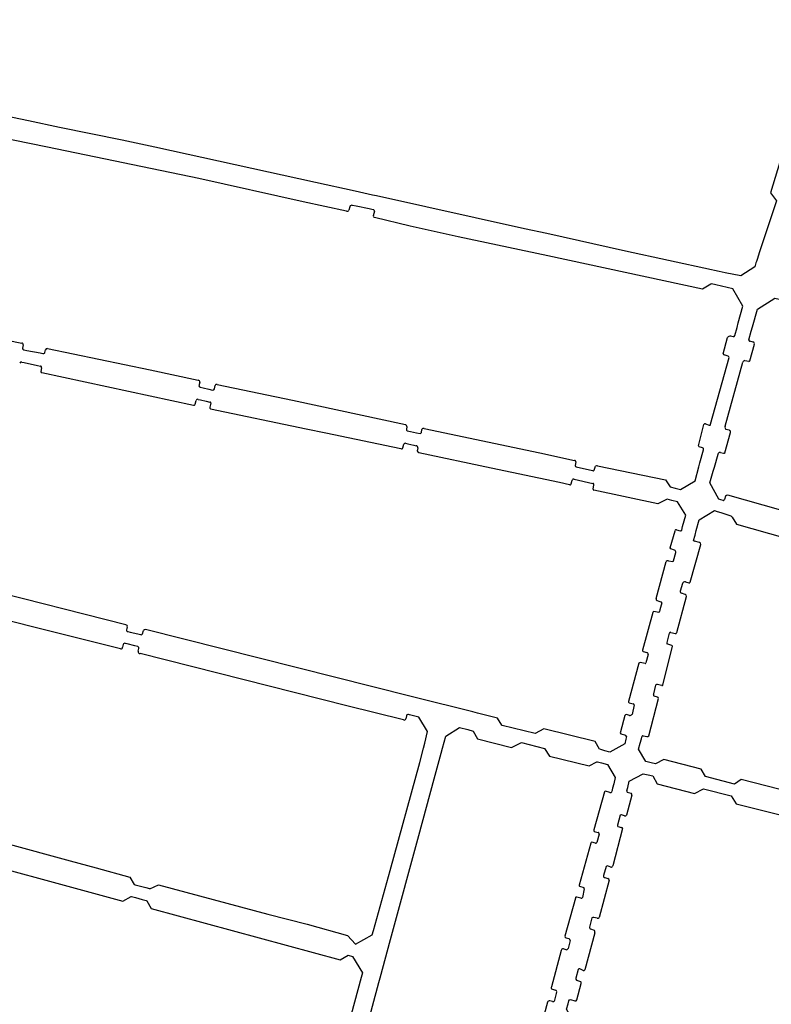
# Model space of a CAD drawing. Extents: x 148869 to 161638, y 453607 to 469810.
# Tile 890 of 1056: x 159113.42 to 159115.53, y 459857.14 to 459859.9. Entities that reach past the tile are written whole.
import ezdxf

# ---------------------------------------------------------------- set-up
doc = ezdxf.new("R2010")
doc.units = 0
doc.layers.add('LKI_V01_KANTRIJWEG', color=252, linetype='CONTINUOUS')

msp = doc.modelspace()

# ---------------------------------------------------------------- linework, layer by layer
at = {"layer": 'LKI_V01_KANTRIJWEG'}
for p, q in [((159114.3473, 459859.3786), (159114.3446, 459859.3693)), ((159114.3473, 459859.3786), (159114.3446, 459859.3693)), ((159114.4134, 459859.3537), (159114.417, 459859.3673)), ((159114.4134, 459859.3537), (159114.417, 459859.3673)), ((159115.3948, 459858.9657), (159115.4071, 459859.0115)), ((159115.3948, 459858.9657), (159115.4071, 459859.0115)), ((159115.4157, 459859.0159), (159115.4231, 459859.0141)), ((159115.4157, 459859.0159), (159115.4231, 459859.0141)), ((159115.479, 459858.9989), (159115.4695, 459859.0013)), ((159115.479, 459858.9989), (159115.4695, 459859.0013)), ((159113.4304, 459858.9915), (159113.4286, 459858.9816)), ((159113.4304, 459858.9915), (159113.4286, 459858.9816)), ((159113.4916, 459858.97), (159113.4933, 459858.9769)), ((159113.4916, 459858.97), (159113.4933, 459858.9769)), ((159115.4694, 459858.9466), (159115.4823, 459858.9932)), ((159115.4694, 459858.9466), (159115.4823, 459858.9932)), ((159115.3594, 459858.7682), (159115.4113, 459858.9554)), ((159115.3594, 459858.7682), (159115.4113, 459858.9554)), ((159115.4088, 459858.9591), (159115.3972, 459858.963)), ((159115.4088, 459858.9591), (159115.3972, 459858.963)), ((159115.4005, 459858.7625), (159115.4496, 459858.9422)), ((159115.4005, 459858.7625), (159115.4496, 459858.9422)), ((159115.456, 459858.9469), (159115.4668, 459858.9448)), ((159115.456, 459858.9469), (159115.4668, 459858.9448)), ((159113.4822, 459858.9266), (159113.4807, 459858.9159)), ((159113.4822, 459858.9266), (159113.4807, 459858.9159)), ((159113.4829, 459858.913), (159113.9083, 459858.822)), ((159113.4829, 459858.913), (159113.9083, 459858.822)), ((159113.9261, 459858.8861), (159113.9239, 459858.8762)), ((159113.9261, 459858.8861), (159113.9239, 459858.8762)), ((159113.9671, 459858.8672), (159113.9695, 459858.8767)), ((159113.9671, 459858.8672), (159113.9695, 459858.8767)), ((159113.913, 459858.8242), (159113.9157, 459858.8349)), ((159113.913, 459858.8242), (159113.9157, 459858.8349)), ((159113.957, 459858.8273), (159113.9543, 459858.8162)), ((159113.957, 459858.8273), (159113.9543, 459858.8162)), ((159114.5073, 459858.7619), (159114.506, 459858.7538)), ((159114.5073, 459858.7619), (159114.506, 459858.7538)), ((159114.5482, 459858.745), (159114.5495, 459858.7534)), ((159114.5482, 459858.745), (159114.5495, 459858.7534)), ((159115.3257, 459858.7072), (159115.3403, 459858.7679)), ((159115.3257, 459858.7072), (159115.3403, 459858.7679)), ((159115.3451, 459858.7695), (159115.3556, 459858.7661)), ((159115.3451, 459858.7695), (159115.3556, 459858.7661)), ((159115.4118, 459858.7512), (159115.4025, 459858.7536)), ((159115.4118, 459858.7512), (159115.4025, 459858.7536)), ((159115.3999, 459858.6883), (159115.415, 459858.7449)), ((159115.3999, 459858.6883), (159115.415, 459858.7449)), ((159114.496, 459858.7021), (159114.4987, 459858.7126)), ((159114.496, 459858.7021), (159114.4987, 459858.7126)), ((159114.5379, 459858.7019), (159114.5363, 459858.6935)), ((159114.5379, 459858.7019), (159114.5363, 459858.6935)), ((159115.337, 459858.7022), (159115.3272, 459858.7052)), ((159115.337, 459858.7022), (159115.3272, 459858.7052)), ((159115.387, 459858.689), (159115.3962, 459858.6869)), ((159115.387, 459858.689), (159115.3962, 459858.6869)), ((159114.9811, 459858.6625), (159114.9793, 459858.6525)), ((159114.9811, 459858.6625), (159114.9793, 459858.6525)), ((159115.0328, 459858.639), (159115.0368, 459858.6505)), ((159115.0328, 459858.639), (159115.0368, 459858.6505)), ((159114.9686, 459858.6009), (159114.9708, 459858.6111)), ((159114.9686, 459858.6009), (159114.9708, 459858.6111)), ((159114.9769, 459858.6139), (159115.0289, 459858.6024)), ((159114.9769, 459858.6139), (159115.0289, 459858.6024)), ((159115.4011, 459858.5662), (159115.3982, 459858.5572)), ((159115.4011, 459858.5662), (159115.3982, 459858.5572)), ((159115.2643, 459858.4723), (159115.2745, 459858.4696)), ((159115.2643, 459858.4723), (159115.2745, 459858.4696)), ((159115.3022, 459858.3252), (159115.3325, 459858.4312)), ((159115.3022, 459858.3252), (159115.3325, 459858.4312)), ((159115.3286, 459858.436), (159115.3141, 459858.4401)), ((159115.3286, 459858.436), (159115.3141, 459858.4401)), ((159115.2551, 459858.3846), (159115.2617, 459858.4084)), ((159115.2551, 459858.3846), (159115.2617, 459858.4084)), ((159115.2072, 459858.2792), (159115.235, 459858.3832)), ((159115.2072, 459858.2792), (159115.235, 459858.3832)), ((159115.2809, 459858.3209), (159115.2744, 459858.2997)), ((159115.2809, 459858.3209), (159115.2744, 459858.2997)), ((159115.2892, 459858.326), (159115.2985, 459858.3232)), ((159115.2892, 459858.326), (159115.2985, 459858.3232)), ((159115.2644, 459858.1842), (159115.292, 459858.285)), ((159115.2644, 459858.1842), (159115.292, 459858.285)), ((159115.2885, 459858.2909), (159115.2776, 459858.2943)), ((159115.2885, 459858.2909), (159115.2776, 459858.2943)), ((159115.2093, 459858.2733), (159115.2194, 459858.2703)), ((159115.2093, 459858.2733), (159115.2194, 459858.2703)), ((159115.1976, 459858.2397), (159115.1685, 459858.1341)), ((159115.1976, 459858.2397), (159115.1685, 459858.1341)), ((159115.2143, 459858.2404), (159115.2, 459858.2429)), ((159115.2143, 459858.2404), (159115.2, 459858.2429)), ((159113.7229, 459858.199), (159113.7209, 459858.191)), ((159113.7229, 459858.199), (159113.7209, 459858.191)), ((159113.7659, 459858.1804), (159113.7685, 459858.1894)), ((159113.7659, 459858.1804), (159113.7685, 459858.1894)), ((159115.2373, 459858.1557), (159115.2439, 459858.1816)), ((159115.2373, 459858.1557), (159115.2439, 459858.1816)), ((159115.2478, 459858.1842), (159115.2606, 459858.1806)), ((159115.2478, 459858.1842), (159115.2606, 459858.1806)), ((159113.711, 459858.1502), (159113.7098, 459858.1429)), ((159113.711, 459858.1502), (159113.7098, 459858.1429)), ((159115.2257, 459858.0373), (159115.2527, 459858.1441)), ((159115.2257, 459858.0373), (159115.2527, 459858.1441)), ((159113.7536, 459858.1316), (159113.7554, 459858.1385)), ((159113.7536, 459858.1316), (159113.7554, 459858.1385)), ((159115.1703, 459858.1306), (159115.1804, 459858.1276)), ((159115.1703, 459858.1306), (159115.1804, 459858.1276)), ((159115.184, 459858.1225), (159115.1776, 459858.0985)), ((159115.184, 459858.1225), (159115.1776, 459858.0985)), ((159115.2097, 459858.0385), (159115.2225, 459858.0356)), ((159115.2097, 459858.0385), (159115.2225, 459858.0356)), ((159115.2108, 459858.0028), (159115.201, 459858.0049)), ((159115.2108, 459858.0028), (159115.201, 459858.0049)), ((159115.1307, 459857.9864), (159115.142, 459857.9834)), ((159115.1307, 459857.9864), (159115.142, 459857.9834)), ((159115.1447, 459857.9807), (159115.139, 459857.9542)), ((159115.1447, 459857.9807), (159115.139, 459857.9542)), ((159115.1858, 459857.894), (159115.2135, 459857.999)), ((159115.1858, 459857.894), (159115.2135, 459857.999)), ((159114.5062, 459857.9504), (159114.5041, 459857.9415)), ((159114.5062, 459857.9504), (159114.5041, 459857.9415)), ((159115.1191, 459857.9507), (159115.1065, 459857.9055)), ((159115.1191, 459857.9507), (159115.1065, 459857.9055)), ((159115.1321, 459857.9513), (159115.1232, 459857.9539)), ((159115.1321, 459857.9513), (159115.1232, 459857.9539)), ((159115.1076, 459857.8998), (159115.1189, 459857.8963)), ((159115.1076, 459857.8998), (159115.1189, 459857.8963)), ((159115.1707, 459857.8941), (159115.1811, 459857.8917)), ((159115.1707, 459857.8941), (159115.1811, 459857.8917)), ((159115.0621, 459857.7369), (159115.0321, 459857.6299)), ((159115.0621, 459857.7369), (159115.0321, 459857.6299)), ((159115.0772, 459857.7351), (159115.0644, 459857.7384)), ((159115.0772, 459857.7351), (159115.0644, 459857.7384)), ((159115.1388, 459857.7272), (159115.1235, 459857.671)), ((159115.1388, 459857.7272), (159115.1235, 459857.671)), ((159115.1253, 459857.736), (159115.1367, 459857.7329)), ((159115.1253, 459857.736), (159115.1367, 459857.7329)), ((159115.1059, 459857.6708), (159115.0984, 459857.6434)), ((159115.1059, 459857.6708), (159115.0984, 459857.6434)), ((159115.1178, 459857.6696), (159115.1095, 459857.6723)), ((159115.1178, 459857.6696), (159115.1095, 459857.6723)), ((159115.0327, 459857.6258), (159115.0439, 459857.623)), ((159115.0327, 459857.6258), (159115.0439, 459857.623)), ((159115.0466, 459857.6183), (159115.0406, 459857.5942)), ((159115.0466, 459857.6183), (159115.0406, 459857.5942)), ((159115.1126, 459857.6336), (159115.0851, 459857.5295)), ((159115.1126, 459857.6336), (159115.0851, 459857.5295)), ((159115.0994, 459857.6395), (159115.11, 459857.6369)), ((159115.0994, 459857.6395), (159115.11, 459857.6369)), ((159115.0231, 459857.5927), (159114.9907, 459857.4744)), ((159115.0231, 459857.5927), (159114.9907, 459857.4744)), ((159115.0367, 459857.5927), (159115.026, 459857.5954)), ((159115.0367, 459857.5927), (159115.026, 459857.5954)), ((159115.0663, 459857.5269), (159115.0594, 459857.5016)), ((159115.0663, 459857.5269), (159115.0594, 459857.5016)), ((159115.08, 459857.5257), (159115.0699, 459857.5287)), ((159115.08, 459857.5257), (159115.0699, 459857.5287)), ((159115.0746, 459857.4888), (159115.0467, 459857.3844)), ((159115.0746, 459857.4888), (159115.0467, 459857.3844)), ((159115.0629, 459857.4959), (159115.0713, 459857.4933)), ((159115.0629, 459857.4959), (159115.0713, 459857.4933)), ((159114.9916, 459857.4717), (159115.0039, 459857.4683)), ((159114.9916, 459857.4717), (159115.0039, 459857.4683)), ((159115.0052, 459857.4646), (159115.0001, 459857.4399)), ((159115.0052, 459857.4646), (159115.0001, 459857.4399)), ((159114.9805, 459857.4388), (159114.9509, 459857.3314)), ((159114.9805, 459857.4388), (159114.9509, 459857.3314)), ((159114.9956, 459857.4381), (159114.9843, 459857.4411)), ((159114.9956, 459857.4381), (159114.9843, 459857.4411)), ((159115.0267, 459857.3827), (159115.0201, 459857.3571)), ((159115.0267, 459857.3827), (159115.0201, 459857.3571)), ((159115.0413, 459857.3818), (159115.0315, 459857.3845)), ((159115.0413, 459857.3818), (159115.0315, 459857.3845)), ((159115.0344, 459857.3413), (159115.0065, 459857.237)), ((159115.0344, 459857.3413), (159115.0065, 459857.237)), ((159115.0228, 459857.3521), (159115.0326, 459857.3488)), ((159115.0228, 459857.3521), (159115.0326, 459857.3488)), ((159114.9542, 459857.327), (159114.9616, 459857.3249)), ((159114.9542, 459857.327), (159114.9616, 459857.3249)), ((159114.9652, 459857.3193), (159114.9597, 459857.2972)), ((159114.9652, 459857.3193), (159114.9597, 459857.2972)), ((159114.9401, 459857.2918), (159114.913, 459857.1896)), ((159114.9401, 459857.2918), (159114.913, 459857.1896)), ((159114.9541, 459857.2936), (159114.9463, 459857.296)), ((159114.9541, 459857.2936), (159114.9463, 459857.296)), ((159114.9883, 459857.2379), (159114.9817, 459857.2141)), ((159114.9883, 459857.2379), (159114.9817, 459857.2141)), ((159115.0023, 459857.2358), (159114.9922, 459857.2397)), ((159115.0023, 459857.2358), (159114.9922, 459857.2397)), ((159114.9832, 459857.2079), (159114.9942, 459857.2049)), ((159114.9832, 459857.2079), (159114.9942, 459857.2049)), ((159114.9157, 459857.1831), (159114.9243, 459857.1804)), ((159114.9157, 459857.1831), (159114.9243, 459857.1804)), ((159114.9019, 459857.1467), (159114.8662, 459857.0162)), ((159114.9019, 459857.1467), (159114.8662, 459857.0162)), ((159114.9155, 459857.148), (159114.9081, 459857.15)), ((159114.9155, 459857.148), (159114.9081, 459857.15))]:
    msp.add_line(p, q, dxfattribs=at)
for points in [[(159114.2511, 459859.4462), (159113.8005, 459859.5456), (159113.7086, 459859.5654), (159113.5325, 459859.6013), (159113.4454, 459859.6201), (159113.3052, 459859.6489), (159113.2053, 459859.6679), (159113.1141, 459859.6836), (159112.9481, 459859.7073), (159112.6582, 459859.7459), (159112.65, 459859.7471), (159112.6382, 459859.7489), (159112.6112, 459859.7529), (159112.5998, 459859.7546), (159112.3602, 459859.7876), (159112.2474, 459859.7995), (159112.1209, 459859.8116), (159111.6196, 459859.8544), (159111.3385, 459859.8774), (159111.3231, 459859.8785), (159111.2998, 459859.8802), (159111.2872, 459859.8812), (159110.9831, 459859.9035)], [(159114.2511, 459859.4462), (159113.8005, 459859.5456), (159113.7086, 459859.5654), (159113.5325, 459859.6013), (159113.4454, 459859.6201), (159113.3052, 459859.6489), (159113.2053, 459859.6679), (159113.1141, 459859.6836), (159112.9481, 459859.7073), (159112.6582, 459859.7459), (159112.65, 459859.7471), (159112.6382, 459859.7489), (159112.6112, 459859.7529), (159112.5998, 459859.7546), (159112.3602, 459859.7876), (159112.2474, 459859.7995), (159112.1209, 459859.8116), (159111.6196, 459859.8544), (159111.3385, 459859.8774), (159111.3231, 459859.8785), (159111.2998, 459859.8802), (159111.2872, 459859.8812), (159110.9831, 459859.9035)], [(159114.3375, 459859.3661), (159114.216, 459859.3927), (159113.9234, 459859.458), (159113.4993, 459859.5461), (159113.31, 459859.5844), (159113.1817, 459859.6115), (159113.17, 459859.6126)], [(159114.3375, 459859.3661), (159114.216, 459859.3927), (159113.9234, 459859.458), (159113.4993, 459859.5461), (159113.31, 459859.5844), (159113.1817, 459859.6115), (159113.17, 459859.6126)], [(159115.5606, 459859.5253), (159115.5275, 459859.4177), (159115.5441, 459859.3948), (159115.4962, 459859.2497), (159115.4907, 459859.2332), (159115.4879, 459859.2246), (159115.4868, 459859.2214), (159115.4832, 459859.2104), (159115.4445, 459859.1843), (159115.4003, 459859.1936), (159115.3834, 459859.1971), (159115.3709, 459859.1998), (159115.3621, 459859.2016), (159115.1212, 459859.2538), (159114.8997, 459859.3031), (159114.8375, 459859.3165), (159114.4222, 459859.4089), (159114.4106, 459859.4115), (159114.374, 459859.4197), (159114.3621, 459859.4223), (159114.2511, 459859.4462)], [(159115.5606, 459859.5253), (159115.5275, 459859.4177), (159115.5441, 459859.3948), (159115.4962, 459859.2497), (159115.4907, 459859.2332), (159115.4879, 459859.2246), (159115.4868, 459859.2214), (159115.4832, 459859.2104), (159115.4445, 459859.1843), (159115.4003, 459859.1936), (159115.3834, 459859.1971), (159115.3709, 459859.1998), (159115.3621, 459859.2016), (159115.1212, 459859.2538), (159114.8997, 459859.3031), (159114.8375, 459859.3165), (159114.4222, 459859.4089), (159114.4106, 459859.4115), (159114.374, 459859.4197), (159114.3621, 459859.4223), (159114.2511, 459859.4462)], [(159114.4132, 459859.3701), (159114.4014, 459859.3725), (159114.3646, 459859.3799), (159114.3544, 459859.382)], [(159114.4132, 459859.3701), (159114.4014, 459859.3725), (159114.3646, 459859.3799), (159114.3544, 459859.382)], [(159115.4276, 459859.0174), (159115.4338, 459859.0402), (159115.4373, 459859.0528), (159115.45, 459859.0995), (159115.4221, 459859.1486), (159115.3742, 459859.1598), (159115.3617, 459859.1627), (159115.3598, 459859.1615), (159115.337, 459859.1472), (159114.9032, 459859.2412), (159114.6511, 459859.2945), (159114.5162, 459859.3243), (159114.4168, 459859.3487)], [(159115.4276, 459859.0174), (159115.4338, 459859.0402), (159115.4373, 459859.0528), (159115.45, 459859.0995), (159115.4221, 459859.1486), (159115.3742, 459859.1598), (159115.3617, 459859.1627), (159115.3598, 459859.1615), (159115.337, 459859.1472), (159114.9032, 459859.2412), (159114.6511, 459859.2945), (159114.5162, 459859.3243), (159114.4168, 459859.3487)], [(159112.9142, 459859.1714), (159112.9109, 459859.1655), (159112.9039, 459859.153), (159112.9273, 459859.0827), (159112.9389, 459859.0801), (159112.9509, 459859.0773), (159112.9727, 459859.0909), (159113.2249, 459859.0365), (159113.4269, 459858.9959)], [(159112.9142, 459859.1714), (159112.9109, 459859.1655), (159112.9039, 459859.153), (159112.9273, 459859.0827), (159112.9389, 459859.0801), (159112.9509, 459859.0773), (159112.9727, 459859.0909), (159113.2249, 459859.0365), (159113.4269, 459858.9959)], [(159115.4666, 459859.0049), (159115.4736, 459859.0294), (159115.477, 459859.0416), (159115.491, 459859.0911), (159115.5399, 459859.1217), (159115.584, 459859.1114), (159115.5964, 459859.1085), (159115.5975, 459859.1067), (159115.6115, 459859.0832), (159115.9032, 459859.0112), (159116.0235, 459858.9773), (159116.1599, 459858.9429), (159116.2178, 459858.9276), (159116.3897, 459858.8799), (159116.5717, 459858.8262), (159116.7038, 459858.7878), (159116.8403, 459858.7442)], [(159115.4666, 459859.0049), (159115.4736, 459859.0294), (159115.477, 459859.0416), (159115.491, 459859.0911), (159115.5399, 459859.1217), (159115.584, 459859.1114), (159115.5964, 459859.1085), (159115.5975, 459859.1067), (159115.6115, 459859.0832), (159115.9032, 459859.0112), (159116.0235, 459858.9773), (159116.1599, 459858.9429), (159116.2178, 459858.9276), (159116.3897, 459858.8799), (159116.5717, 459858.8262), (159116.7038, 459858.7878), (159116.8403, 459858.7442)], [(159113.7187, 459858.205), (159112.908, 459858.4108), (159112.887, 459858.3977), (159112.8216, 459858.4144), (159112.8083, 459858.4361), (159112.7041, 459858.4634), (159112.682, 459858.4503), (159112.6732, 459858.4526), (159112.6389, 459858.4615), (159112.6169, 459858.5271), (159112.6165, 459858.5282), (159112.6216, 459858.5385), (159112.8617, 459859.0243), (159112.8669, 459859.0348), (159112.9126, 459859.0505), (159112.931, 459859.0459), (159112.9428, 459859.0429), (159112.9564, 459859.0227), (159113.0755, 459858.9973)], [(159113.7187, 459858.205), (159112.908, 459858.4108), (159112.887, 459858.3977), (159112.8216, 459858.4144), (159112.8083, 459858.4361), (159112.7041, 459858.4634), (159112.682, 459858.4503), (159112.6732, 459858.4526), (159112.6389, 459858.4615), (159112.6169, 459858.5271), (159112.6165, 459858.5282), (159112.6216, 459858.5385), (159112.8617, 459859.0243), (159112.8669, 459859.0348), (159112.9126, 459859.0505), (159112.931, 459859.0459), (159112.9428, 459859.0429), (159112.9564, 459859.0227), (159113.0755, 459858.9973)], [(159113.4322, 459858.9772), (159113.4412, 459858.9755), (159113.4787, 459858.9682), (159113.4855, 459858.9669)], [(159113.4322, 459858.9772), (159113.4412, 459858.9755), (159113.4787, 459858.9682), (159113.4855, 459858.9669)], [(159113.4985, 459858.9809), (159113.7869, 459858.9205), (159113.9215, 459858.8916)], [(159113.4985, 459858.9809), (159113.7869, 459858.9205), (159113.9215, 459858.8916)], [(159113.4271, 459858.9429), (159113.4336, 459858.9414), (159113.4711, 459858.9333), (159113.4789, 459858.9316)], [(159113.4271, 459858.9429), (159113.4336, 459858.9414), (159113.4711, 459858.9333), (159113.4789, 459858.9316)], [(159113.9273, 459858.8721), (159113.9353, 459858.8703), (159113.9517, 459858.8667), (159113.9623, 459858.8643)], [(159113.9273, 459858.8721), (159113.9353, 459858.8703), (159113.9517, 459858.8667), (159113.9623, 459858.8643)], [(159113.9753, 459858.8795), (159114.1865, 459858.8354), (159114.5036, 459858.7671)], [(159113.9753, 459858.8795), (159114.1865, 459858.8354), (159114.5036, 459858.7671)], [(159113.9219, 459858.838), (159113.9282, 459858.8366), (159113.9446, 459858.8329), (159113.9548, 459858.8305)], [(159113.9219, 459858.838), (159113.9282, 459858.8366), (159113.9446, 459858.8329), (159113.9548, 459858.8305)], [(159113.9564, 459858.8118), (159114.225, 459858.7557), (159114.2795, 459858.7439), (159114.4904, 459858.6999)], [(159113.9564, 459858.8118), (159114.225, 459858.7557), (159114.2795, 459858.7439), (159114.4904, 459858.6999)], [(159114.5082, 459858.75), (159114.5179, 459858.7479), (159114.5342, 459858.7444), (159114.5444, 459858.7422)], [(159114.5082, 459858.75), (159114.5179, 459858.7479), (159114.5342, 459858.7444), (159114.5444, 459858.7422)], [(159114.556, 459858.7565), (159114.8802, 459858.6878), (159114.9781, 459858.6666)], [(159114.556, 459858.7565), (159114.8802, 459858.6878), (159114.9781, 459858.6666)], [(159114.5037, 459858.7148), (159114.5104, 459858.7132), (159114.5268, 459858.7095), (159114.5333, 459858.708)], [(159114.5037, 459858.7148), (159114.5104, 459858.7132), (159114.5268, 459858.7095), (159114.5333, 459858.708)], [(159115.0421, 459858.652), (159115.2331, 459858.6122), (159115.2458, 459858.5926), (159115.2597, 459858.5892), (159115.275, 459858.5854), (159115.3164, 459858.6094), (159115.3267, 459858.6483), (159115.3296, 459858.6596), (159115.3394, 459858.6965)], [(159115.0421, 459858.652), (159115.2331, 459858.6122), (159115.2458, 459858.5926), (159115.2597, 459858.5892), (159115.275, 459858.5854), (159115.3164, 459858.6094), (159115.3267, 459858.6483), (159115.3296, 459858.6596), (159115.3394, 459858.6965)], [(159114.5409, 459858.6892), (159114.744, 459858.6455), (159114.9355, 459858.6054), (159114.9633, 459858.599)], [(159114.5409, 459858.6892), (159114.744, 459858.6455), (159114.9355, 459858.6054), (159114.9633, 459858.599)], [(159115.3948, 459858.5546), (159115.388, 459858.5564), (159115.3826, 459858.5579), (159115.3577, 459858.6034), (159115.3672, 459858.6368), (159115.3705, 459858.6481), (159115.3809, 459858.6846), (159115.3816, 459858.6873)], [(159115.3948, 459858.5546), (159115.388, 459858.5564), (159115.3826, 459858.5579), (159115.3577, 459858.6034), (159115.3672, 459858.6368), (159115.3705, 459858.6481), (159115.3809, 459858.6846), (159115.3816, 459858.6873)], [(159114.9821, 459858.6483), (159115.0284, 459858.6381), (159115.0297, 459858.6378)], [(159114.9821, 459858.6483), (159115.0284, 459858.6381), (159115.0297, 459858.6378)], [(159115.03, 459858.586), (159115.032, 459858.5985), (159115.0317, 459858.6002)], [(159115.03, 459858.586), (159115.032, 459858.5985), (159115.0317, 459858.6002)], [(159115.2784, 459858.4714), (159115.281, 459858.4809), (159115.2898, 459858.5131), (159115.2669, 459858.5503), (159115.2507, 459858.5544), (159115.2375, 459858.5577), (159115.2116, 459858.5447), (159115.0316, 459858.5833)], [(159115.2784, 459858.4714), (159115.281, 459858.4809), (159115.2898, 459858.5131), (159115.2669, 459858.5503), (159115.2507, 459858.5544), (159115.2375, 459858.5577), (159115.2116, 459858.5447), (159115.0316, 459858.5833)], [(159117.4866, 459858.4387), (159117.4794, 459858.414), (159117.4396, 459858.2772), (159117.4219, 459858.2145), (159117.3763, 459858.0738), (159117.373, 459858.0636), (159117.3677, 459858.0471), (159117.3048, 459858.0104), (159117.2978, 459858.0128), (159117.2917, 459858.0149), (159117.2799, 459858.0369), (159116.9128, 459858.1439), (159116.9035, 459858.1466), (159116.8922, 459858.1499), (159116.6922, 459858.2058), (159116.6829, 459858.2084), (159116.4938, 459858.2609), (159116.3099, 459858.3134), (159116.3009, 459858.316), (159116.0682, 459858.3826), (159116.0588, 459858.3853), (159115.4079, 459858.5696)], [(159117.4866, 459858.4387), (159117.4794, 459858.414), (159117.4396, 459858.2772), (159117.4219, 459858.2145), (159117.3763, 459858.0738), (159117.373, 459858.0636), (159117.3677, 459858.0471), (159117.3048, 459858.0104), (159117.2978, 459858.0128), (159117.2917, 459858.0149), (159117.2799, 459858.0369), (159116.9128, 459858.1439), (159116.9035, 459858.1466), (159116.8922, 459858.1499), (159116.6922, 459858.2058), (159116.6829, 459858.2084), (159116.4938, 459858.2609), (159116.3099, 459858.3134), (159116.3009, 459858.316), (159116.0682, 459858.3826), (159116.0588, 459858.3853), (159115.4079, 459858.5696)], [(159115.3116, 459858.4423), (159115.3158, 459858.4574), (159115.3194, 459858.4701), (159115.3278, 459858.4999), (159115.3701, 459858.526), (159115.3782, 459858.5236), (159115.3883, 459858.5205), (159115.4163, 459858.5115), (159115.4205, 459858.5074), (159115.4321, 459858.4876), (159116.0308, 459858.3181)], [(159115.3116, 459858.4423), (159115.3158, 459858.4574), (159115.3194, 459858.4701), (159115.3278, 459858.4999), (159115.3701, 459858.526), (159115.3782, 459858.5236), (159115.3883, 459858.5205), (159115.4163, 459858.5115), (159115.4205, 459858.5074), (159115.4321, 459858.4876), (159116.0308, 459858.3181)], [(159115.2587, 459858.4152), (159115.2475, 459858.4187), (159115.2461, 459858.4213), (159115.2597, 459858.4696)], [(159115.2587, 459858.4152), (159115.2475, 459858.4187), (159115.2461, 459858.4213), (159115.2597, 459858.4696)], [(159113.7039, 459858.1382), (159113.1611, 459858.2741), (159112.9519, 459858.3285), (159112.94, 459858.3474), (159112.9389, 459858.349), (159112.8671, 459858.3679), (159112.8646, 459858.3665), (159112.8445, 459858.3548), (159112.6879, 459858.3939)], [(159113.7039, 459858.1382), (159113.1611, 459858.2741), (159112.9519, 459858.3285), (159112.94, 459858.3474), (159112.9389, 459858.349), (159112.8671, 459858.3679), (159112.8646, 459858.3665), (159112.8445, 459858.3548), (159112.6879, 459858.3939)], [(159115.2411, 459858.3853), (159115.254, 459858.3829), (159115.2549, 459858.3838)], [(159115.2411, 459858.3853), (159115.254, 459858.3829), (159115.2549, 459858.3838)], [(159115.2224, 459858.2673), (159115.2175, 459858.247), (159115.2164, 459858.2429)], [(159115.2224, 459858.2673), (159115.2175, 459858.247), (159115.2164, 459858.2429)], [(159113.7239, 459858.1862), (159113.7311, 459858.1846), (159113.7525, 459858.1797), (159113.7596, 459858.1781)], [(159113.7239, 459858.1862), (159113.7311, 459858.1846), (159113.7525, 459858.1797), (159113.7596, 459858.1781)], [(159115.1237, 459857.8924), (159115.1218, 459857.8841), (159115.1189, 459857.871), (159115.0772, 459857.8484), (159115.0625, 459857.8522), (159115.0512, 459857.8551), (159115.048, 459857.856), (159115.0353, 459857.878), (159114.8914, 459857.9134), (159114.8673, 459857.9006), (159114.7744, 459857.9229), (159114.7738, 459857.9239), (159114.7618, 459857.9434), (159114.7055, 459857.9576), (159114.692, 459857.961), (159114.531, 459858.0015), (159114.5196, 459858.0043), (159113.7736, 459858.1919)], [(159115.1237, 459857.8924), (159115.1218, 459857.8841), (159115.1189, 459857.871), (159115.0772, 459857.8484), (159115.0625, 459857.8522), (159115.0512, 459857.8551), (159115.048, 459857.856), (159115.0353, 459857.878), (159114.8914, 459857.9134), (159114.8673, 459857.9006), (159114.7744, 459857.9229), (159114.7738, 459857.9239), (159114.7618, 459857.9434), (159114.7055, 459857.9576), (159114.692, 459857.961), (159114.531, 459858.0015), (159114.5196, 459858.0043), (159113.7736, 459858.1919)], [(159113.7524, 459858.1444), (159113.7444, 459858.1465), (159113.7229, 459858.1519), (159113.7178, 459858.1532)], [(159113.7524, 459858.1444), (159113.7444, 459858.1465), (159113.7229, 459858.1519), (159113.7178, 459858.1532)], [(159115.251, 459858.1471), (159115.2394, 459858.151), (159115.2372, 459858.1522), (159115.2373, 459858.1532)], [(159115.251, 459858.1471), (159115.2394, 459858.151), (159115.2372, 459858.1522), (159115.2373, 459858.1532)], [(159114.4982, 459857.9385), (159114.3391, 459857.9778), (159113.7588, 459858.1245)], [(159114.4982, 459857.9385), (159114.3391, 459857.9778), (159113.7588, 459858.1245)], [(159115.1756, 459858.0964), (159115.1619, 459858.0999), (159115.1583, 459858.0979), (159115.1295, 459857.9905)], [(159115.1756, 459858.0964), (159115.1619, 459858.0999), (159115.1583, 459858.0979), (159115.1295, 459857.9905)], [(159115.1995, 459858.0097), (159115.2, 459858.0118), (159115.2056, 459858.0356), (159115.2061, 459858.0374)], [(159115.1995, 459858.0097), (159115.2, 459858.0118), (159115.2056, 459858.0356), (159115.2061, 459858.0374)], [(159113.1991, 459857.6423), (159113.5629, 459857.5427), (159113.6359, 459857.5235), (159113.7304, 459857.4972), (159113.7424, 459857.4764), (159113.7445, 459857.4758), (159113.7559, 459857.4728), (159113.7745, 459857.4678), (159113.7848, 459857.4651), (159113.7862, 459857.4647), (159113.81, 459857.4758), (159114.1171, 459857.3938), (159114.2274, 459857.3652), (159114.3406, 459857.334), (159114.3634, 459857.3088), (159114.4102, 459857.3358), (159114.4136, 459857.3476), (159114.4608, 459857.5158), (159114.5437, 459857.8194), (159114.554, 459857.8595), (159114.5573, 459857.873), (159114.5656, 459857.9064), (159114.5407, 459857.9467), (159114.5187, 459857.9521), (159114.5145, 459857.9531)], [(159113.1991, 459857.6423), (159113.5629, 459857.5427), (159113.6359, 459857.5235), (159113.7304, 459857.4972), (159113.7424, 459857.4764), (159113.7445, 459857.4758), (159113.7559, 459857.4728), (159113.7745, 459857.4678), (159113.7848, 459857.4651), (159113.7862, 459857.4647), (159113.81, 459857.4758), (159114.1171, 459857.3938), (159114.2274, 459857.3652), (159114.3406, 459857.334), (159114.3634, 459857.3088), (159114.4102, 459857.3358), (159114.4136, 459857.3476), (159114.4608, 459857.5158), (159114.5437, 459857.8194), (159114.554, 459857.8595), (159114.5573, 459857.873), (159114.5656, 459857.9064), (159114.5407, 459857.9467), (159114.5187, 459857.9521), (159114.5145, 459857.9531)], [(159114.3686, 459856.9779), (159114.429, 459857.2017), (159114.4325, 459857.2144), (159114.4616, 459857.3222), (159114.4645, 459857.3331), (159114.5409, 459857.6141), (159114.5835, 459857.7732), (159114.6034, 459857.8455), (159114.6072, 459857.8591), (159114.6166, 459857.8933), (159114.6554, 459857.9173), (159114.6785, 459857.9112), (159114.6931, 459857.9074), (159114.7056, 459857.8857), (159114.8006, 459857.8609), (159114.8291, 459857.875), (159114.8935, 459857.8581), (159114.9078, 459857.837), (159115.0185, 459857.8096), (159115.0399, 459857.8212), (159115.0423, 459857.8205), (159115.0532, 459857.8177), (159115.0699, 459857.8134), (159115.0922, 459857.777), (159115.0877, 459857.7595), (159115.0845, 459857.7472), (159115.082, 459857.7372)], [(159114.3686, 459856.9779), (159114.429, 459857.2017), (159114.4325, 459857.2144), (159114.4616, 459857.3222), (159114.4645, 459857.3331), (159114.5409, 459857.6141), (159114.5835, 459857.7732), (159114.6034, 459857.8455), (159114.6072, 459857.8591), (159114.6166, 459857.8933), (159114.6554, 459857.9173), (159114.6785, 459857.9112), (159114.6931, 459857.9074), (159114.7056, 459857.8857), (159114.8006, 459857.8609), (159114.8291, 459857.875), (159114.8935, 459857.8581), (159114.9078, 459857.837), (159115.0185, 459857.8096), (159115.0399, 459857.8212), (159115.0423, 459857.8205), (159115.0532, 459857.8177), (159115.0699, 459857.8134), (159115.0922, 459857.777), (159115.0877, 459857.7595), (159115.0845, 459857.7472), (159115.082, 459857.7372)], [(159115.7334, 459857.6979), (159115.4456, 459857.7718), (159115.4262, 459857.7581), (159115.3456, 459857.7794), (159115.3332, 459857.8003), (159115.2279, 459857.8279), (159115.2053, 459857.8151), (159115.1925, 459857.8185), (159115.1774, 459857.8223), (159115.1569, 459857.8563), (159115.1617, 459857.873), (159115.1652, 459857.885), (159115.1665, 459857.8898), (159115.1673, 459857.8927)], [(159115.7334, 459857.6979), (159115.4456, 459857.7718), (159115.4262, 459857.7581), (159115.3456, 459857.7794), (159115.3332, 459857.8003), (159115.2279, 459857.8279), (159115.2053, 459857.8151), (159115.1925, 459857.8185), (159115.1774, 459857.8223), (159115.1569, 459857.8563), (159115.1617, 459857.873), (159115.1652, 459857.885), (159115.1665, 459857.8898), (159115.1673, 459857.8927)], [(159115.1248, 459857.7404), (159115.1269, 459857.7487), (159115.1314, 459857.7668), (159115.1704, 459857.7876), (159115.1843, 459857.7842), (159115.197, 459857.7812), (159115.2096, 459857.7592), (159115.3146, 459857.7322), (159115.3393, 459857.7455), (159115.4175, 459857.7254), (159115.4309, 459857.7034), (159115.6149, 459857.6572), (159115.8563, 459857.5953), (159115.8784, 459857.6084), (159115.8904, 459857.6054)], [(159115.1248, 459857.7404), (159115.1269, 459857.7487), (159115.1314, 459857.7668), (159115.1704, 459857.7876), (159115.1843, 459857.7842), (159115.197, 459857.7812), (159115.2096, 459857.7592), (159115.3146, 459857.7322), (159115.3393, 459857.7455), (159115.4175, 459857.7254), (159115.4309, 459857.7034), (159115.6149, 459857.6572), (159115.8563, 459857.5953), (159115.8784, 459857.6084), (159115.8904, 459857.6054)], [(159112.9925, 459857.6413), (159113.0043, 459857.6205), (159113.1012, 459857.5948), (159113.1256, 459857.6059), (159113.1344, 459857.6035), (159113.1537, 459857.5983), (159113.1638, 459857.5956), (159113.1675, 459857.5946), (159113.1813, 459857.5738), (159113.7102, 459857.4301), (159113.7337, 459857.4433), (159113.7349, 459857.443), (159113.7463, 459857.4399), (159113.765, 459857.4348), (159113.7757, 459857.4319), (159113.7777, 459857.4313), (159113.7898, 459857.4097), (159114.3204, 459857.2651), (159114.3424, 459857.2783), (159114.3543, 459857.2751), (159114.3825, 459857.2285), (159114.3792, 459857.2161), (159114.3134, 459856.973)], [(159112.9925, 459857.6413), (159113.0043, 459857.6205), (159113.1012, 459857.5948), (159113.1256, 459857.6059), (159113.1344, 459857.6035), (159113.1537, 459857.5983), (159113.1638, 459857.5956), (159113.1675, 459857.5946), (159113.1813, 459857.5738), (159113.7102, 459857.4301), (159113.7337, 459857.4433), (159113.7349, 459857.443), (159113.7463, 459857.4399), (159113.765, 459857.4348), (159113.7757, 459857.4319), (159113.7777, 459857.4313), (159113.7898, 459857.4097), (159114.3204, 459857.2651), (159114.3424, 459857.2783), (159114.3543, 459857.2751), (159114.3825, 459857.2285), (159114.3792, 459857.2161), (159114.3134, 459856.973)], [(159114.9276, 459857.1742), (159114.9248, 459857.1632), (159114.922, 459857.1523)], [(159114.9276, 459857.1742), (159114.9248, 459857.1632), (159114.922, 459857.1523)], [(159115.6703, 459856.9133), (159115.4358, 459856.9769), (159115.1928, 459857.0417), (159115.1832, 459857.0442), (159115.1265, 459857.0594), (159115.117, 459857.0619), (159115.06, 459857.0771), (159115.0376, 459857.0647), (159114.9826, 459857.0795), (159114.9555, 459857.1267), (159114.9597, 459857.1422), (159114.9619, 459857.1503), (159114.9634, 459857.153), (159114.9667, 459857.1536), (159114.9783, 459857.1504), (159114.9822, 459857.1504), (159114.9842, 459857.1534), (159114.996, 459857.1992)], [(159115.6703, 459856.9133), (159115.4358, 459856.9769), (159115.1928, 459857.0417), (159115.1832, 459857.0442), (159115.1265, 459857.0594), (159115.117, 459857.0619), (159115.06, 459857.0771), (159115.0376, 459857.0647), (159114.9826, 459857.0795), (159114.9555, 459857.1267), (159114.9597, 459857.1422), (159114.9619, 459857.1503), (159114.9634, 459857.153), (159114.9667, 459857.1536), (159114.9783, 459857.1504), (159114.9822, 459857.1504), (159114.9842, 459857.1534), (159114.996, 459857.1992)]]:
    msp.add_lwpolyline(points, dxfattribs=at)
for centre, radius, start, end in [((159114.3395, 459859.3712), 0.00543, 248.5358, 339.3591), ((159114.3395, 459859.3712), 0.00543, 248.5358, 339.3591), ((159114.3517, 459859.3781), 0.0044, 95.084, 174.4835), ((159114.3517, 459859.3781), 0.0044, 95.084, 174.4835), ((159114.3523, 459859.3788), 0.00381, 56.4847, 104.5906), ((159114.3523, 459859.3788), 0.00381, 56.4847, 104.5906), ((159114.4125, 459859.3661), 0.00405, 347.0343, 79.3668), ((159114.4125, 459859.3661), 0.00405, 347.0343, 79.3668), ((159114.4167, 459859.3523), 0.00358, 157.0127, 271.6325), ((159114.4167, 459859.3523), 0.00358, 157.0127, 271.6325), ((159115.4176, 459859.0016), 0.0145, 97.7393, 136.87), ((159115.4176, 459859.0016), 0.0145, 97.7393, 136.87), ((159115.4235, 459859.0182), 0.00413, 264.0582, 348.1489), ((159115.4235, 459859.0182), 0.00413, 264.0582, 348.1489), ((159115.4699, 459859.0045), 0.00323, 173.1153, 263.8151), ((159115.4699, 459859.0045), 0.00323, 173.1153, 263.8151), ((159115.4784, 459858.9948), 0.00415, 338.0185, 81.863), ((159115.4784, 459858.9948), 0.00415, 338.0185, 81.863), ((159113.4268, 459858.9922), 0.0037, 348.7723, 88.1351), ((159113.4268, 459858.9922), 0.0037, 348.7723, 88.1351), ((159113.4327, 459858.9813), 0.00411, 175.9856, 263.9338), ((159113.4327, 459858.9813), 0.00411, 175.9856, 263.9338), ((159113.4907, 459858.9696), 0.000995, 313.2243, 22.1598), ((159113.4907, 459858.9696), 0.000995, 313.2243, 22.1598), ((159113.4991, 459858.9746), 0.00628, 95.5693, 158.9004), ((159113.4991, 459858.9746), 0.00628, 95.5693, 158.9004), ((159113.4263, 459858.9364), 0.00654, 83.2761, 145.9327), ((159113.4263, 459858.9364), 0.00654, 83.2761, 145.9327), ((159113.4876, 459858.9703), 0.00402, 237.6585, 339.849), ((159113.4876, 459858.9703), 0.00402, 237.6585, 339.849), ((159115.3979, 459858.966), 0.00307, 185.5249, 256.5143), ((159115.3979, 459858.966), 0.00307, 185.5249, 256.5143), ((159115.4075, 459858.9555), 0.00382, 358.4688, 69.9796), ((159115.4075, 459858.9555), 0.00382, 358.4688, 69.9796), ((159115.4573, 459858.9382), 0.0087, 98.3212, 152.7708), ((159115.4573, 459858.9382), 0.0087, 98.3212, 152.7708), ((159115.4661, 459858.9485), 0.00378, 279.6723, 328.8194), ((159115.4661, 459858.9485), 0.00378, 279.6723, 328.8194), ((159113.4786, 459858.9278), 0.00385, 341.8966, 85.7978), ((159113.4786, 459858.9278), 0.00385, 341.8966, 85.7978), ((159113.4826, 459858.915), 0.00207, 155.7661, 277.1503), ((159113.4826, 459858.915), 0.00207, 155.7661, 277.1503), ((159113.9222, 459858.8875), 0.00414, 339.0668, 100.239), ((159113.9222, 459858.8875), 0.00414, 339.0668, 100.239), ((159113.9291, 459858.877), 0.00522, 189.0765, 250.0356), ((159113.9291, 459858.877), 0.00522, 189.0765, 250.0356), ((159113.9627, 459858.8692), 0.00489, 265.9778, 335.774), ((159113.9627, 459858.8692), 0.00489, 265.9778, 335.774), ((159113.9732, 459858.8764), 0.00374, 55.168, 176.1521), ((159113.9732, 459858.8764), 0.00374, 55.168, 176.1521), ((159113.9203, 459858.8336), 0.00473, 70.047, 163.8248), ((159113.9203, 459858.8336), 0.00473, 70.047, 163.8248), ((159113.9096, 459858.8253), 0.0036, 248.6638, 341.3169), ((159113.9096, 459858.8253), 0.0036, 248.6638, 341.3169), ((159113.9586, 459858.8156), 0.00437, 172.0478, 240.5615), ((159113.9586, 459858.8156), 0.00437, 172.0478, 240.5615), ((159113.955, 459858.8283), 0.00221, 332.7007, 95.0072), ((159113.955, 459858.8283), 0.00221, 332.7007, 95.0072), ((159114.5023, 459858.7622), 0.00508, 355.8102, 74.4365), ((159114.5023, 459858.7622), 0.00508, 355.8102, 74.4365), ((159114.5117, 459858.7545), 0.00573, 187.13, 232.2951), ((159114.5117, 459858.7545), 0.00573, 187.13, 232.2951), ((159114.5546, 459858.7511), 0.00556, 75.559, 156.0737), ((159114.5546, 459858.7511), 0.00556, 75.559, 156.0737), ((159115.3437, 459858.7658), 0.00398, 69.7061, 148.2415), ((159115.3437, 459858.7658), 0.00398, 69.7061, 148.2415), ((159115.3569, 459858.7682), 0.00252, 237.5472, 358.9661), ((159115.3569, 459858.7682), 0.00252, 237.5472, 358.9661), ((159115.407, 459858.7593), 0.00723, 153.7474, 232.2606), ((159115.407, 459858.7593), 0.00723, 153.7474, 232.2606), ((159115.4112, 459858.7469), 0.00428, 332.1606, 83.0764), ((159115.4112, 459858.7469), 0.00428, 332.1606, 83.0764), ((159114.5443, 459858.7464), 0.0042, 271.8846, 340.1522), ((159114.5443, 459858.7464), 0.0042, 271.8846, 340.1522), ((159114.4924, 459858.703), 0.00373, 237.7627, 345.4868), ((159114.4924, 459858.703), 0.00373, 237.7627, 345.4868), ((159114.5028, 459858.7101), 0.00477, 78.7292, 148.6855), ((159114.5028, 459858.7101), 0.00477, 78.7292, 148.6855), ((159114.5323, 459858.7025), 0.00565, 354.1124, 79.6871), ((159114.5323, 459858.7025), 0.00565, 354.1124, 79.6871), ((159114.5415, 459858.6943), 0.00519, 189.0027, 263.8231), ((159114.5415, 459858.6943), 0.00519, 189.0027, 263.8231), ((159115.3287, 459858.7079), 0.00309, 192.2779, 241.6397), ((159115.3287, 459858.7079), 0.00309, 192.2779, 241.6397), ((159115.3354, 459858.6982), 0.00433, 337.6492, 67.7917), ((159115.3354, 459858.6982), 0.00433, 337.6492, 67.7917), ((159114.978, 459858.6633), 0.00327, 345.5505, 88.234), ((159114.978, 459858.6633), 0.00327, 345.5505, 88.234), ((159115.3854, 459858.6849), 0.00444, 68.9689, 147.8368), ((159115.3854, 459858.6849), 0.00444, 68.9689, 147.8368), ((159115.3971, 459858.6903), 0.00349, 255.7748, 324.7607), ((159115.3971, 459858.6903), 0.00349, 255.7748, 324.7607), ((159114.9835, 459858.6522), 0.00413, 176.0317, 251.0957), ((159114.9835, 459858.6522), 0.00413, 176.0317, 251.0957), ((159115.0303, 459858.6408), 0.00309, 257.4841, 324.4943), ((159115.0303, 459858.6408), 0.00309, 257.4841, 324.4943), ((159115.0412, 459858.6449), 0.00714, 82.5781, 128.3486), ((159115.0412, 459858.6449), 0.00714, 82.5781, 128.3486), ((159114.9752, 459858.6096), 0.00461, 67.1128, 161.7051), ((159114.9752, 459858.6096), 0.00461, 67.1128, 161.7051), ((159114.9653, 459858.6018), 0.00344, 234.7563, 344.6884), ((159114.9653, 459858.6018), 0.00344, 234.7563, 344.6884), ((159115.0277, 459858.598), 0.0045, 28.5444, 74.2385), ((159115.0277, 459858.598), 0.0045, 28.5444, 74.2385), ((159115.0328, 459858.5859), 0.00286, 177.8682, 245.2994), ((159115.0328, 459858.5859), 0.00286, 177.8682, 245.2994), ((159115.3956, 459858.5571), 0.00265, 254.0566, 2.9305), ((159115.3956, 459858.5571), 0.00265, 254.0566, 2.9305), ((159115.4087, 459858.5594), 0.0102, 94.4543, 138.6086), ((159115.4087, 459858.5594), 0.0102, 94.4543, 138.6086), ((159115.2633, 459858.4686), 0.00384, 76.1, 163.6838), ((159115.2633, 459858.4686), 0.00384, 76.1, 163.6838), ((159115.276, 459858.4716), 0.00241, 232.7918, 356.6081), ((159115.276, 459858.4716), 0.00241, 232.7918, 356.6081), ((159115.3143, 459858.443), 0.00287, 194.7482, 264.6156), ((159115.3143, 459858.443), 0.00287, 194.7482, 264.6156), ((159115.3271, 459858.4308), 0.00537, 4.1085, 73.8527), ((159115.3271, 459858.4308), 0.00537, 4.1085, 73.8527), ((159115.2556, 459858.4098), 0.00621, 346.4861, 60.3948), ((159115.2556, 459858.4098), 0.00621, 346.4861, 60.3948), ((159115.2396, 459858.3799), 0.00558, 74.4606, 144.6671), ((159115.2396, 459858.3799), 0.00558, 74.4606, 144.6671), ((159115.2543, 459858.3844), 0.000797, 312.282, 16.0141), ((159115.2543, 459858.3844), 0.000797, 312.282, 16.0141), ((159115.2871, 459858.32), 0.00632, 70.7322, 171.6589), ((159115.2871, 459858.32), 0.00632, 70.7322, 171.6589), ((159115.2994, 459858.326), 0.00297, 252.9517, 344.1613), ((159115.2994, 459858.326), 0.00297, 252.9517, 344.1613), ((159115.2117, 459858.2774), 0.00481, 158.1676, 240.0261), ((159115.2117, 459858.2774), 0.00481, 158.1676, 240.0261), ((159115.2782, 459858.2984), 0.00408, 161.0594, 261.4011), ((159115.2782, 459858.2984), 0.00408, 161.0594, 261.4011), ((159115.2863, 459858.2856), 0.0058, 354.1164, 67.5846), ((159115.2863, 459858.2856), 0.0058, 354.1164, 67.5846), ((159115.2186, 459858.2665), 0.00385, 11.7701, 78.0371), ((159115.2186, 459858.2665), 0.00385, 11.7701, 78.0371), ((159115.2023, 459858.2388), 0.00473, 118.4333, 169.0743), ((159115.2023, 459858.2388), 0.00473, 118.4333, 169.0743), ((159115.2132, 459858.2434), 0.00322, 290.4489, 350.6222), ((159115.2132, 459858.2434), 0.00322, 290.4489, 350.6222), ((159113.7191, 459858.2008), 0.0042, 335.309, 95.308), ((159113.7191, 459858.2008), 0.0042, 335.309, 95.308), ((159113.7243, 459858.1898), 0.0036, 161.0821, 263.4692), ((159113.7243, 459858.1898), 0.0036, 161.0821, 263.4692), ((159113.7618, 459858.182), 0.00443, 241.0232, 338.7814), ((159113.7618, 459858.182), 0.00443, 241.0232, 338.7814), ((159113.7728, 459858.1869), 0.00497, 81.3759, 149.7359), ((159113.7728, 459858.1869), 0.00497, 81.3759, 149.7359), ((159115.2469, 459858.1814), 0.003, 73.0244, 176.1809), ((159115.2469, 459858.1814), 0.003, 73.0244, 176.1809), ((159115.261, 459858.184), 0.00344, 262.7936, 2.4282), ((159115.261, 459858.184), 0.00344, 262.7936, 2.4282), ((159113.7054, 459858.1424), 0.00446, 250.6131, 6.4933), ((159113.7054, 459858.1424), 0.00446, 250.6131, 6.4933), ((159113.7156, 459858.1489), 0.0048, 62.8265, 164.802), ((159113.7156, 459858.1489), 0.0048, 62.8265, 164.802), ((159113.7503, 459858.1397), 0.00519, 347.0633, 66.7604), ((159113.7503, 459858.1397), 0.00519, 347.0633, 66.7604), ((159115.2405, 459858.1544), 0.00341, 158.3879, 202.0633), ((159115.2405, 459858.1544), 0.00341, 158.3879, 202.0633), ((159115.2491, 459858.144), 0.00364, 0.1604, 58.2012), ((159115.2491, 459858.144), 0.00364, 0.1604, 58.2012), ((159113.7583, 459858.1296), 0.0051, 156.1847, 275.4964), ((159113.7583, 459858.1296), 0.0051, 156.1847, 275.4964), ((159115.1714, 459858.1333), 0.00295, 164.0082, 248.3468), ((159115.1714, 459858.1333), 0.00295, 164.0082, 248.3468), ((159115.1798, 459858.1233), 0.0043, 349.087, 81.0185), ((159115.1798, 459858.1233), 0.0043, 349.087, 81.0185), ((159115.1751, 459858.0989), 0.00253, 280.4981, 350.889), ((159115.1751, 459858.0989), 0.00253, 280.4981, 350.889), ((159115.2095, 459858.033), 0.00556, 88.6309, 128.0458), ((159115.2095, 459858.033), 0.00556, 88.6309, 128.0458), ((159115.2236, 459858.0373), 0.00209, 235.4573, 1.1235), ((159115.2236, 459858.0373), 0.00209, 235.4573, 1.1235), ((159115.2038, 459858.0084), 0.00448, 163.2918, 230.9643), ((159115.2038, 459858.0084), 0.00448, 163.2918, 230.9643), ((159115.2083, 459857.9983), 0.00515, 7.468, 61.7373), ((159115.2083, 459857.9983), 0.00515, 7.468, 61.7373), ((159115.1337, 459857.9895), 0.00431, 165.6442, 225.9561), ((159115.1337, 459857.9895), 0.00431, 165.6442, 225.9561), ((159115.1416, 459857.9803), 0.00311, 7.2766, 82.2958), ((159115.1416, 459857.9803), 0.00311, 7.2766, 82.2958), ((159114.5116, 459857.9479), 0.00596, 60.8791, 155.3284), ((159114.5116, 459857.9479), 0.00596, 60.8791, 155.3284), ((159115.123, 459857.9499), 0.00403, 87.022, 168.9755), ((159115.123, 459857.9499), 0.00403, 87.022, 168.9755), ((159115.1337, 459857.9571), 0.00602, 255.0424, 331.6976), ((159115.1337, 459857.9571), 0.00602, 255.0424, 331.6976), ((159114.5002, 459857.9419), 0.00394, 239.0889, 354.3494), ((159114.5002, 459857.9419), 0.00394, 239.0889, 354.3494), ((159115.1113, 459857.9035), 0.00519, 157.7482, 225.4162), ((159115.1113, 459857.9035), 0.00519, 157.7482, 225.4162), ((159115.1154, 459857.887), 0.00986, 32.6668, 68.9644), ((159115.1154, 459857.887), 0.00986, 32.6668, 68.9644), ((159115.17, 459857.8909), 0.00319, 76.996, 147.0142), ((159115.17, 459857.8909), 0.00319, 76.996, 147.0142), ((159115.182, 459857.8957), 0.0042, 257.0887, 335.6555), ((159115.182, 459857.8957), 0.0042, 257.0887, 335.6555), ((159115.0646, 459857.7356), 0.00285, 92.6057, 151.3616), ((159115.0646, 459857.7356), 0.00285, 92.6057, 151.3616), ((159115.0784, 459857.739), 0.00404, 253.2871, 333.4285), ((159115.0784, 459857.739), 0.00404, 253.2871, 333.4285), ((159115.1301, 459857.7387), 0.00552, 162.6071, 209.8447), ((159115.1301, 459857.7387), 0.00552, 162.6071, 209.8447), ((159115.1331, 459857.7284), 0.00577, 348.6567, 51.6992), ((159115.1331, 459857.7284), 0.00577, 348.6567, 51.6992), ((159115.1083, 459857.67), 0.00253, 62.6247, 162.4097), ((159115.1083, 459857.67), 0.00253, 62.6247, 162.4097), ((159115.1196, 459857.6742), 0.00498, 248.6414, 320.6662), ((159115.1196, 459857.6742), 0.00498, 248.6414, 320.6662), ((159115.1015, 459857.6421), 0.00339, 157.2456, 229.6455), ((159115.1015, 459857.6421), 0.00339, 157.2456, 229.6455), ((159115.0371, 459857.6286), 0.00519, 165.23, 212.4717), ((159115.0371, 459857.6286), 0.00519, 165.23, 212.4717), ((159115.0433, 459857.6195), 0.00353, 338.7074, 79.8708), ((159115.0433, 459857.6195), 0.00353, 338.7074, 79.8708), ((159115.1096, 459857.6338), 0.00306, 354.9806, 81.7011), ((159115.1096, 459857.6338), 0.00306, 354.9806, 81.7011), ((159115.0262, 459857.5923), 0.00314, 92.5325, 171.3779), ((159115.0262, 459857.5923), 0.00314, 92.5325, 171.3779), ((159115.0377, 459857.596), 0.00343, 253.5372, 327.8018), ((159115.0377, 459857.596), 0.00343, 253.5372, 327.8018), ((159115.0719, 459857.5202), 0.00873, 103.1844, 129.5599), ((159115.0719, 459857.5202), 0.00873, 103.1844, 129.5599), ((159115.0807, 459857.53), 0.00441, 261.0813, 353.4857), ((159115.0807, 459857.53), 0.00441, 261.0813, 353.4857), ((159115.0609, 459857.5003), 0.00192, 137.4617, 192.5924), ((159115.0609, 459857.5003), 0.00192, 137.4617, 192.5924), ((159115.0628, 459857.4997), 0.00383, 177.5909, 270.8075), ((159115.0628, 459857.4997), 0.00383, 177.5909, 270.8075), ((159115.0706, 459857.4893), 0.00403, 352.7636, 79.4434), ((159115.0706, 459857.4893), 0.00403, 352.7636, 79.4434), ((159114.994, 459857.474), 0.00336, 173.49, 223.2515), ((159114.994, 459857.474), 0.00336, 173.49, 223.2515), ((159115.0011, 459857.4652), 0.00418, 351.1488, 47.7311), ((159115.0011, 459857.4652), 0.00418, 351.1488, 47.7311), ((159114.9833, 459857.4384), 0.00283, 68.7976, 173.2615), ((159114.9833, 459857.4384), 0.00283, 68.7976, 173.2615), ((159114.9961, 459857.4433), 0.00524, 264.4576, 319.0567), ((159114.9961, 459857.4433), 0.00524, 264.4576, 319.0567), ((159115.0314, 459857.3774), 0.00708, 89.4713, 131.5352), ((159115.0314, 459857.3774), 0.00708, 89.4713, 131.5352), ((159115.0422, 459857.3868), 0.0051, 260.4512, 332.3364), ((159115.0422, 459857.3868), 0.0051, 260.4512, 332.3364), ((159115.0234, 459857.3556), 0.00356, 154.384, 261.0771), ((159115.0234, 459857.3556), 0.00356, 154.384, 261.0771), ((159115.0297, 459857.3442), 0.00545, 328.8167, 57.9475), ((159115.0297, 459857.3442), 0.00545, 328.8167, 57.9475), ((159114.9558, 459857.3316), 0.00486, 181.7569, 251.1961), ((159114.9558, 459857.3316), 0.00486, 181.7569, 251.1961), ((159114.9598, 459857.3198), 0.00547, 354.9153, 70.2769), ((159114.9598, 459857.3198), 0.00547, 354.9153, 70.2769), ((159114.9454, 459857.2907), 0.00539, 80.0185, 167.998), ((159114.9454, 459857.2907), 0.00539, 80.0185, 167.998), ((159114.9542, 459857.2997), 0.00606, 269.0456, 336.0544), ((159114.9542, 459857.2997), 0.00606, 269.0456, 336.0544), ((159114.9911, 459857.2371), 0.00284, 66.1907, 163.2094), ((159114.9911, 459857.2371), 0.00284, 66.1907, 163.2094), ((159115.0039, 459857.2383), 0.00293, 238.1251, 333.4751), ((159115.0039, 459857.2383), 0.00293, 238.1251, 333.4751), ((159114.9861, 459857.2118), 0.0049, 152.3374, 234.1335), ((159114.9861, 459857.2118), 0.0049, 152.3374, 234.1335), ((159114.9924, 459857.2012), 0.00411, 331.3355, 64.0732), ((159114.9924, 459857.2012), 0.00411, 331.3355, 64.0732), ((159114.9154, 459857.1868), 0.00373, 131.2268, 273.701), ((159114.9154, 459857.1868), 0.00373, 131.2268, 273.701), ((159114.9234, 459857.176), 0.00447, 25.8235, 78.8293), ((159114.9234, 459857.176), 0.00447, 25.8235, 78.8293), ((159114.9235, 459857.1759), 0.00444, 336.989, 27.544), ((159114.9235, 459857.1759), 0.00444, 336.989, 27.544), ((159114.9066, 459857.1453), 0.00489, 71.9335, 164.1063), ((159114.9066, 459857.1453), 0.00489, 71.9335, 164.1063), ((159114.9165, 459857.1535), 0.00566, 260.1907, 347.7175), ((159114.9165, 459857.1535), 0.00566, 260.1907, 347.7175)]:
    msp.add_arc(centre, radius, start, end, dxfattribs=at)

doc.saveas('drawing.dxf')
